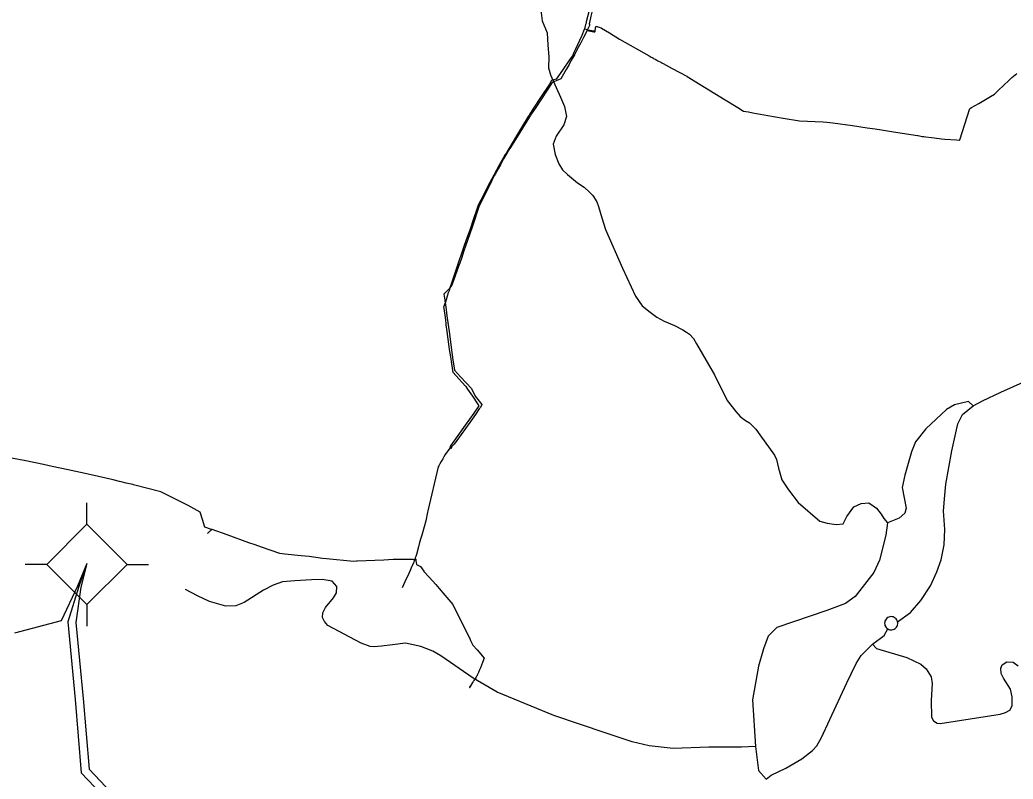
# Model space of a CAD drawing. Extents: x -789162 to -606354, y -1062736 to -945481.
# Drawn here: x -672284 to -670420, y -979365 to -977941 of the extents above; entities that cross this region are included whole.
import ezdxf

# ---------------------------------------------------------------- set-up
doc = ezdxf.new("R2010")
doc.units = 0
for name, color, linetype in [('_SIRSI VZTAHY_ELEKTRICKE VEDENI VN 110 kV S', 7, 'Continuous'), ('_SIRSI VZTAHY_ELEKTRO_ROZVODNA S', 7, 'Continuous'), ('_SIRSI VZTAHY_SILNICE I TRIDY_STAV', 7, 'Continuous'), ('_SIRSI VZTAHY_SILNICE III TRIDY_STAV', 7, 'Continuous'), ('_SIRSI VZTAHY_VTL PLYNOVOD', 7, 'Continuous')]:
    doc.layers.add(name, color=color, linetype=linetype)

msp = doc.modelspace()

# ---------------------------------------------------------------- linework, layer by layer
at = {"layer": '_SIRSI VZTAHY_ELEKTRICKE VEDENI VN 110 kV S'}
for points in [[(-672158.2, -978960.5), (-672158.3, -978960.5), (-672175.7, -979003), (-672206.2, -979068.2), (-672293.8, -979091)], [(-672158.2, -978960.5), (-672158.3, -978960.5), (-672173.1, -979003.8), (-672193.9, -979070), (-672179.9, -979215.4), (-672168.4, -979352.8), (-672030.4, -979498.4), (-671874, -979662.7), (-671858.5, -979922.7), (-671676.7, -979959.8), (-671503.3, -979994.8), (-671282.1, -979967.3), (-671017.8, -979935.8), (-670924.2, -980124.4), (-670839.3, -980286.5), (-670918.7, -980433.6), (-671043.7, -980672.2), (-671158.6, -980886.3)], [(-672158.2, -978960.5), (-672158.3, -978960.5), (-672173.1, -979003.8), (-672193.9, -979070), (-672179.9, -979215.4), (-672168.4, -979352.8), (-672030.4, -979498.4), (-671874, -979662.7), (-671858.5, -979922.7), (-671676.7, -979959.8), (-671503.3, -979994.8), (-671282.1, -979967.3), (-671017.8, -979935.8), (-670924.2, -980124.4), (-670839.3, -980286.5), (-670918.7, -980433.6), (-671043.7, -980672.2), (-671158.6, -980886.3)], [(-672158.2, -978960.6), (-672158.3, -978960.6), (-672169.2, -979004.6), (-672178.7, -979071.2), (-672165, -979213.9), (-672154, -979346.3), (-672019.7, -979487.9), (-671859, -979656.5), (-671843.5, -979910.6), (-671673.6, -979945.2), (-671502.8, -979979.6), (-671283.9, -979952.4), (-671013.1, -979920), (-670913.9, -980119.4), (-670824.5, -980287), (-670908.5, -980438.9), (-671033.5, -980677.5), (-671148.4, -980891.6)], [(-672158.2, -978960.6), (-672158.3, -978960.6), (-672169.2, -979004.6), (-672178.7, -979071.2), (-672165, -979213.9), (-672154, -979346.3), (-672019.7, -979487.9), (-671859, -979656.5), (-671843.5, -979910.6), (-671673.6, -979945.2), (-671502.8, -979979.6), (-671283.9, -979952.4), (-671013.1, -979920), (-670913.9, -980119.4), (-670824.5, -980287), (-670908.5, -980438.9), (-671033.5, -980677.5), (-671148.4, -980891.6)]]:
    msp.add_lwpolyline(points, dxfattribs=at)
at = {"layer": '_SIRSI VZTAHY_ELEKTRO_ROZVODNA S'}
for p, q in [((-672157.9, -978886.7), (-672157.9, -978846.3)), ((-672233.2, -978962), (-672157.9, -978886.7)), ((-672157.9, -978886.7), (-672082.7, -978962)), ((-672233.2, -978962), (-672273.6, -978962)), ((-672157.9, -979037.2), (-672233.2, -978962)), ((-672082.7, -978962), (-672157.9, -979037.2)), ((-672082.7, -978962), (-672042.2, -978962)), ((-672157.9, -979037.2), (-672157.9, -979077.7))]:
    msp.add_line(p, q, dxfattribs=at)
at = {"layer": '_SIRSI VZTAHY_SILNICE I TRIDY_STAV'}
for points in [[(-670495.1, -978664.9), (-670477.9, -978655), (-670443.1, -978639), (-670395.8, -978617.8), (-670380.5, -978606.2), (-670358.6, -978581.6), (-670345, -978562.9), (-670335.7, -978549.6), (-670324.8, -978527.8), (-670317.9, -978509.6), (-670306.1, -978471.6), (-670301, -978459.5), (-670294.9, -978448.1), (-670269.3, -978402.6), (-670251, -978371.9), (-670231.5, -978344.3), (-670212.7, -978321.1), (-670198.9, -978300.2), (-670192.3, -978288.9), (-670187.4, -978272.1), (-670183.3, -978246.3), (-670171.1, -978129.9), (-670169.1, -978100.8)], [(-670637.1, -979069.6), (-670612.7, -979052.1), (-670593.7, -979029.7), (-670575.4, -979002.4), (-670563.2, -978976.2), (-670555.4, -978953.4), (-670549.6, -978925.4), (-670548.5, -978896.6), (-670550.7, -978861.5), (-670548.2, -978832.5), (-670546.7, -978811.3), (-670535.5, -978748.9), (-670524.3, -978698.2), (-670515.5, -978681), (-670495.1, -978664.9)], [(-670637.1, -979069.6), (-670637.7, -979067.6), (-670638.7, -979065.8), (-670640, -979064.1), (-670641.6, -979062.7), (-670643.4, -979061.6), (-670645.3, -979060.7), (-670647.4, -979060.3), (-670649.5, -979060.1), (-670651.5, -979060.4), (-670653.6, -979061), (-670655.5, -979061.9), (-670657.2, -979063.1), (-670658.6, -979064.6), (-670659.8, -979066.4), (-670660.7, -979068.3), (-670661.3, -979070.3), (-670661.5, -979072.4), (-670661.3, -979074.5), (-670660.8, -979076.6), (-670659.9, -979078.5), (-670658.8, -979080.2), (-670657.3, -979081.8), (-670655.6, -979083)], [(-670655.6, -979083), (-670653.8, -979084), (-670651.8, -979084.6), (-670649.7, -979084.8), (-670647.6, -979084.8), (-670645.6, -979084.3), (-670643.7, -979083.6), (-670641.9, -979082.5), (-670640.3, -979081.2), (-670639, -979079.6), (-670637.9, -979077.8), (-670637.2, -979075.8), (-670636.8, -979073.8), (-670636.8, -979071.7), (-670637.1, -979069.6)], [(-670684.4, -979111.9), (-670662.3, -979095.4), (-670655.6, -979083)], [(-670883.4, -979364.9), (-670874, -979357.7), (-670847, -979344.2), (-670816.6, -979327), (-670797, -979311.2), (-670788.5, -979302.2), (-670780.1, -979286.5), (-670764.4, -979253.2), (-670732, -979184.1), (-670715, -979148.2), (-670705.5, -979133.2), (-670684.4, -979111.9)]]:
    msp.add_lwpolyline(points, dxfattribs=at)
at = {"layer": '_SIRSI VZTAHY_SILNICE III TRIDY_STAV'}
for points in [[(-671308.1, -977907.3), (-671303.8, -977942.6), (-671294.2, -977964.8), (-671293.1, -977988.2), (-671291.2, -978009.9), (-671292.2, -978030.7), (-671288.1, -978043.9), (-671269.2, -978085.9), (-671262.1, -978103.1), (-671258.4, -978121.8), (-671262.9, -978137.5), (-671277.5, -978158.6), (-671283.3, -978173.7), (-671279.6, -978193.3), (-671272.4, -978211), (-671265.7, -978221.9), (-671256.3, -978230.9), (-671237.4, -978246.1), (-671225.1, -978254.6), (-671215.3, -978264.1), (-671208.7, -978270), (-671201.5, -978281.7), (-671198.1, -978290.9), (-671192, -978312.3), (-671185.1, -978333.8), (-671153.3, -978406.4), (-671128.5, -978458.7), (-671116.1, -978477.2), (-671101.1, -978488.9), (-671088.9, -978498.1), (-671075.1, -978505.7), (-671055.8, -978514), (-671040, -978521.8), (-671033.2, -978526.2), (-671027.4, -978530.4), (-671020.2, -978538.3), (-671014.4, -978548.4), (-670980.6, -978606.3), (-670956.6, -978654.5), (-670940.6, -978675.2), (-670932.3, -978684.9), (-670922.2, -978692.1), (-670914.9, -978696.5), (-670903, -978708.6), (-670895.6, -978719.1), (-670868.2, -978757.4), (-670864.4, -978765.3), (-670860.5, -978781.5), (-670854.2, -978803.3), (-670841.7, -978821.9), (-670823.7, -978845.9), (-670782.7, -978881.2), (-670768.9, -978884.9), (-670752.4, -978887.3), (-670739.2, -978886.1), (-670732, -978872.3), (-670719.4, -978854.4), (-670705.2, -978847.9), (-670690.9, -978846.5), (-670676.4, -978856.9), (-670667.8, -978867.6), (-670662.6, -978875.9), (-670655.9, -978884.4)], [(-670495.1, -978664.9), (-670504.3, -978656.3), (-670530.6, -978662.5), (-670545.1, -978671.6), (-670583.9, -978707.8), (-670603.6, -978732.3), (-670611, -978750.7), (-670623.6, -978794.9), (-670628.5, -978818.1), (-670621, -978856.6), (-670623.5, -978866.2), (-670634.2, -978875.4), (-670655.9, -978884.4)], [(-670655.9, -978884.4), (-670658.9, -978907), (-670670.8, -978954), (-670681.9, -978977), (-670716.8, -979022), (-670734.8, -979035.5), (-670769.7, -979048.4), (-670863.9, -979080.2), (-670880.1, -979096.8), (-670888.4, -979120.3), (-670898.1, -979153.1), (-670909.1, -979216.4), (-670903.8, -979303.9)], [(-670903.8, -979303.9), (-670929.7, -979304.8), (-670991.4, -979305.1), (-671057.9, -979307.3), (-671102.8, -979302.4), (-671135, -979295), (-671183.6, -979278.8), (-671281.9, -979245.7), (-671388.3, -979201.9), (-671433.1, -979175.6), (-671493.9, -979133.5), (-671509.1, -979124.7), (-671531.7, -979115.9), (-671560, -979110.1), (-671584.5, -979113), (-671605.1, -979115.7), (-671619.1, -979116.7), (-671626.6, -979115.9), (-671643.2, -979109.6), (-671705.9, -979076.7), (-671712.5, -979069.4), (-671716, -979061.5), (-671715.6, -979052.8), (-671710.2, -979043.1), (-671695.2, -979024.9), (-671689.4, -979015.3), (-671688.9, -979003.8), (-671698.1, -978993.6), (-671716.4, -978990.7), (-671736.8, -978991), (-671768, -978992.9), (-671790.7, -978994.7), (-671808.5, -979001.1), (-671826.7, -979010.3), (-671863.2, -979033.3), (-671878.6, -979040.1), (-671897.2, -979040.5), (-671928, -979031.9), (-671950.2, -979020.9), (-671973, -979009.1)], [(-670684.4, -979111.9), (-670676.8, -979119.6), (-670620, -979136.5), (-670593.6, -979148.9), (-670583.5, -979158.1), (-670574.3, -979172.7), (-670572.1, -979185.4), (-670574, -979217.5), (-670573.5, -979248.7), (-670569.4, -979255.8), (-670562.7, -979259.9), (-670557.2, -979260.8), (-670444.9, -979242.8), (-670434.9, -979240), (-670426.5, -979235.4), (-670422.2, -979227.2), (-670421.9, -979210.5), (-670425.1, -979195.9), (-670438.6, -979175.2), (-670442.7, -979166.6), (-670443.5, -979156.8), (-670440.9, -979150.5), (-670432.4, -979145.1), (-670420.3, -979145.7), (-670410.7, -979152.2)], [(-670903.8, -979303.9), (-670898, -979348.9), (-670883.4, -979364.9)]]:
    msp.add_lwpolyline(points, dxfattribs=at)
at = {"layer": '_SIRSI VZTAHY_VTL PLYNOVOD'}
for points in [[(-671218.9, -977959.1), (-671214.7, -977950.4), (-671214.4, -977949.7), (-671214.8, -977948.4), (-671214.8, -977948.1), (-671214.8, -977947.6), (-671214.7, -977945.5), (-671211.9, -977933.9), (-671207.6, -977916.3), (-671200.2, -977884), (-671191.6, -977845.8), (-671186.4, -977822.2), (-671185.9, -977820), (-671185, -977819.5), (-671183.4, -977818.4), (-671180.8, -977816.7), (-671179.1, -977815.7), (-671178.6, -977815.3), (-671157.7, -977801.9), (-671147.8, -977795.5), (-671144.4, -977793.3), (-671140.3, -977790.7), (-671139.8, -977790.4)], [(-671216.1, -977925.7), (-671221, -977944.4), (-671221.4, -977946.3), (-671221.5, -977946.6), (-671222.3, -977949.6), (-671224.5, -977957.4), (-671224.7, -977958)], [(-671224.7, -977958), (-671224.9, -977958.8), (-671229.6, -977970.3), (-671242, -977997), (-671243, -977999.2), (-671244.2, -978001.7), (-671247.1, -978007.9), (-671251.2, -978013.9), (-671265.9, -978035.1), (-671277.5, -978051.8), (-671281.8, -978053.3), (-671286.1, -978054.7), (-671290.2, -978061), (-671304.3, -978082.4), (-671321.2, -978108.2), (-671325.4, -978114.6), (-671325.9, -978115.3), (-671328.5, -978119.3), (-671330.2, -978122), (-671342.4, -978142.4), (-671367.8, -978184.3), (-671368.1, -978184.9), (-671369.5, -978187.6), (-671370.9, -978189.8), (-671372.2, -978191.8), (-671373.7, -978194.1), (-671374.5, -978195.5), (-671378.9, -978203.3), (-671384.6, -978213.5), (-671389.8, -978222.7), (-671394.8, -978231.7), (-671402.1, -978246), (-671406.8, -978255.2), (-671414, -978269.3), (-671423.8, -978288.4), (-671425, -978292), (-671427.1, -978297.9), (-671433.2, -978315.6), (-671438.6, -978331.2), (-671441.7, -978340.1), (-671443.9, -978346.6), (-671450.6, -978365.9), (-671452.5, -978371.3), (-671463.4, -978402.9), (-671467.6, -978415.9), (-671471.2, -978426.9), (-671474.4, -978436.7), (-671476.2, -978441.6), (-671476.8, -978443.4)], [(-671219.6, -977960.7), (-671219.9, -977961.3), (-671221.2, -977964), (-671223.4, -977968), (-671226.5, -977974), (-671231.6, -977983.8), (-671238.5, -977997), (-671239, -977998), (-671239.8, -977999.5), (-671243.4, -978006.5), (-671246.7, -978012.3), (-671249.8, -978017.8), (-671253.5, -978024.3), (-671259, -978033.9), (-671268.9, -978051.3), (-671273.3, -978053.1), (-671284.9, -978057.9), (-671315.8, -978104.8), (-671324.3, -978117.7), (-671325.7, -978119.8), (-671327.3, -978122.4), (-671345.7, -978152), (-671356.8, -978170), (-671360, -978175.2), (-671363.2, -978179.9), (-671366.2, -978184.5), (-671366.6, -978185.3), (-671366.9, -978185.7), (-671367.2, -978186.2), (-671367.9, -978187.3), (-671368.6, -978188.8), (-671372.6, -978195.1), (-671376.1, -978201.3), (-671382.3, -978212.5), (-671386.7, -978220.4), (-671389.6, -978225.6), (-671391.5, -978229.2), (-671393.6, -978232.9), (-671402.3, -978250.3), (-671421.8, -978289.4), (-671434.7, -978327.4), (-671439.8, -978342.3), (-671447, -978363.3), (-671451.3, -978376), (-671454.7, -978386.1), (-671458.4, -978396.8), (-671460, -978401.4), (-671473.1, -978438), (-671476.8, -978443.4)], [(-671218.9, -977959.1), (-671224, -977958.2), (-671224.3, -977958.1), (-671224.7, -977958)], [(-671218.9, -977959.1), (-671219.3, -977960.2), (-671219.6, -977960.7)], [(-671219.6, -977960.7), (-671207, -977962.9)], [(-671218.9, -977959.1), (-671206.6, -977961.4)], [(-671207, -977962.9), (-671206.4, -977963), (-671205.9, -977963.1)], [(-671207, -977962.9), (-671206.8, -977962.9), (-671206.5, -977962.9), (-671206.1, -977963), (-671205.9, -977963.1), (-671205.9, -977963.1)], [(-671206.6, -977961.4), (-671206.1, -977961.5), (-671205.5, -977961.6)], [(-671206.6, -977961.4), (-671206.5, -977961.4), (-671206.2, -977961.4), (-671205.8, -977961.5), (-671205.6, -977961.6), (-671205.5, -977961.6)], [(-671205.9, -977963.1), (-671205.1, -977963.2), (-671204.7, -977962.5), (-671204.6, -977961.8)], [(-671205.5, -977961.6), (-671204.6, -977961.8)], [(-671204.6, -977961.8), (-671203.7, -977956), (-671203, -977953.3), (-671202.8, -977952.9), (-671202.3, -977952.8), (-671201.8, -977953), (-671200.8, -977953.4), (-671200.8, -977953.4), (-671199.6, -977953.9), (-671197, -977954.6), (-671194, -977955.7), (-671193.7, -977955.8), (-671193.4, -977955.9), (-671192.8, -977956.1), (-671192.4, -977956.3), (-671177.5, -977965.3), (-671158.8, -977976.6), (-671103.1, -978008.4), (-671101.2, -978009.4), (-671099.4, -978010.4), (-671097.5, -978011.5), (-671096.3, -978012.1), (-671096, -978012.3), (-671094.8, -978012.9), (-671092.1, -978014.4), (-671088.9, -978016.1), (-671086.6, -978017.4), (-671081.3, -978020.2), (-671079.1, -978021.4), (-671076.9, -978022.6), (-671060, -978031.7), (-671032.7, -978046.4), (-671031.9, -978046.8), (-671028.7, -978048.9), (-671019, -978054.8), (-670960.4, -978090.6), (-670936.8, -978105), (-670925.9, -978111.7), (-670916.8, -978113.3), (-670908.5, -978114.8), (-670902, -978116), (-670894.3, -978117.3), (-670880.3, -978119.8), (-670865.9, -978122.4), (-670851.7, -978124.9), (-670821.1, -978130.3), (-670776.9, -978132.2), (-670769.7, -978132.5), (-670758.4, -978134.1), (-670721.5, -978139.1), (-670694.2, -978142.9), (-670684.3, -978144.2), (-670679.4, -978144.9), (-670675.5, -978145.5), (-670671.3, -978146.2), (-670648.7, -978149.8), (-670620.3, -978154.3), (-670599.4, -978157.7), (-670598.7, -978157.8), (-670596.2, -978158.3), (-670590.8, -978159.4), (-670589.4, -978159.6), (-670588.9, -978159.7)], [(-670588.9, -978159.7), (-670568.2, -978162.2), (-670554.8, -978163.8), (-670548.4, -978164.3), (-670526.7, -978166), (-670521.1, -978166.5), (-670520.6, -978166.6), (-670520.2, -978165.8), (-670501.3, -978106.8), (-670501.2, -978106.7), (-670500.1, -978106), (-670498.2, -978104.9), (-670484.9, -978097.3), (-670462.5, -978084.3), (-670455.4, -978080.2), (-670454.6, -978079.4), (-670448.1, -978073.2), (-670437.7, -978063.2), (-670428.6, -978054.5), (-670423.9, -978049.9), (-670422.5, -978048.6), (-670413.2, -978041.2)], [(-670589.1, -978159.1), (-670589, -978159.5), (-670588.9, -978159.7)], [(-671476.8, -978443.4), (-671476.9, -978443.6), (-671478, -978444.7), (-671480.9, -978447.6), (-671488.2, -978455.1), (-671486.7, -978466.7), (-671486, -978472.1)], [(-671476.8, -978443.4), (-671477.8, -978446.2), (-671478.5, -978448.7), (-671479.9, -978452.8), (-671481.8, -978459), (-671483.9, -978465.6), (-671485.4, -978470.3), (-671486, -978472.1)], [(-671475.6, -978740.1), (-671475.5, -978739.9), (-671471.9, -978735.4), (-671447.4, -978701.2), (-671431.6, -978678.7), (-671421.8, -978664.7), (-671424.5, -978660.6), (-671434.1, -978646.5), (-671443.1, -978633.2), (-671445.6, -978629.5), (-671446, -978629.1), (-671447.4, -978627.6), (-671465.6, -978607.9), (-671470.8, -978602.3), (-671474, -978581.5), (-671474.8, -978576.2), (-671475.3, -978572.5), (-671477.4, -978558.8), (-671478.2, -978554), (-671482, -978525.1), (-671483.7, -978512.8), (-671484, -978510.4), (-671484.8, -978504), (-671485.5, -978498.7), (-671487.8, -978481.9), (-671488.2, -978478.7), (-671487.2, -978475.8), (-671486, -978472.1)], [(-671486, -978472.1), (-671486, -978472.1), (-671484.8, -978479.2), (-671484, -978484.8), (-671482.6, -978495.7), (-671478, -978529.5), (-671474.5, -978555.1), (-671471.3, -978578.1), (-671468.6, -978597.9), (-671457.2, -978610.2), (-671436.7, -978632.4), (-671429.4, -978646.7), (-671417.2, -978662.4), (-671419.8, -978667.6), (-671421.8, -978670.4), (-671429, -978680.8), (-671442.7, -978700.1), (-671444.5, -978702.6), (-671459.2, -978723), (-671469.2, -978736.8), (-671473.6, -978741.2), (-671473.7, -978741.3)], [(-671476.9, -978743.6), (-671476.9, -978743.8), (-671485.6, -978755.8), (-671488.2, -978760.2), (-671490.5, -978764.3), (-671493.1, -978768.8), (-671495.8, -978773.4), (-671497.8, -978777), (-671499.1, -978779.3), (-671518.1, -978861.3), (-671518.7, -978864.1), (-671522.4, -978880.2), (-671528.6, -978902.6), (-671529.8, -978907), (-671531.4, -978912.8), (-671533.7, -978920.9), (-671536, -978929.1), (-671539.9, -978943.4), (-671541, -978947.2), (-671541.8, -978950), (-671542.2, -978951.8)], [(-671476.9, -978743.6), (-671476.6, -978743), (-671476.4, -978742.4), (-671476.1, -978741.6), (-671475.8, -978740.7), (-671475.6, -978740.1)], [(-671475.9, -978744.2), (-671476.9, -978743.6)], [(-671475.9, -978744.2), (-671475.2, -978742.2), (-671475.1, -978741.9), (-671474.6, -978740.7)], [(-671473.7, -978741.3), (-671474.2, -978742.8), (-671475, -978744.8), (-671475.9, -978744.2)], [(-671475.6, -978740.1), (-671475.1, -978740.4), (-671474.6, -978740.7)], [(-671474.6, -978740.7), (-671474.2, -978741), (-671473.7, -978741.3)], [(-671923.6, -978896.7), (-671924.4, -978896.4), (-671937, -978892.2), (-671941.3, -978877.6), (-671944.7, -978865.9), (-671945.2, -978864.4), (-671968.2, -978851.7), (-672019.1, -978825.7), (-672070.3, -978812.9), (-672071.7, -978812.5), (-672084.2, -978809.4), (-672093.5, -978807.1), (-672097, -978806.3), (-672108.4, -978803.7), (-672136.4, -978797.4), (-672155.6, -978793.1), (-672193.2, -978784.6), (-672223.2, -978778.3), (-672239.2, -978775), (-672272.4, -978768.1), (-672299.1, -978762.5)], [(-671932, -978904.1), (-671931.3, -978903.5), (-671931, -978903.2), (-671931, -978903.2), (-671930.9, -978903.1), (-671930.6, -978902.9), (-671930.4, -978902.7), (-671930.4, -978902.7), (-671930.2, -978902.6), (-671930.2, -978902.6), (-671929.9, -978902.2), (-671926.4, -978899.3), (-671925.5, -978898.5), (-671925, -978898.1), (-671924.6, -978897.8), (-671924, -978897.3), (-671923.6, -978896.7)], [(-671546, -978953), (-671546.2, -978953), (-671583.1, -978952.9), (-671600.8, -978954), (-671651.1, -978956), (-671651.7, -978956), (-671652.3, -978956), (-671657.7, -978956.4), (-671708.5, -978951.8), (-671716.2, -978950.7), (-671740.9, -978947.3), (-671756, -978945.7), (-671786.9, -978942.7), (-671791.8, -978942.2), (-671795.9, -978941.8), (-671830.2, -978929.8), (-671842, -978925.6), (-671854.1, -978921.4), (-671894.9, -978906.8), (-671922.9, -978896.9), (-671923.6, -978896.7)], [(-671566, -979005.5), (-671560.7, -978994), (-671553.6, -978978.4), (-671551.1, -978972.9), (-671547.5, -978965), (-671547.2, -978964.4), (-671544.6, -978958.6), (-671543.3, -978955.9), (-671542.5, -978954), (-671545.3, -978953.4), (-671545.6, -978953.3), (-671545.6, -978953.2)], [(-671546, -978953), (-671545.6, -978952.9)], [(-671546, -978953), (-671546, -978953.1), (-671546, -978953.2), (-671545.6, -978953.2)], [(-671545.6, -978952.9), (-671545.2, -978952.9), (-671544.1, -978952.9), (-671542.5, -978952.7), (-671542.2, -978951.8)], [(-671545.6, -978953.2), (-671545.6, -978953.1), (-671545.6, -978953.1), (-671545.6, -978952.9)], [(-671542.2, -978951.8), (-671542, -978951.8), (-671541.7, -978951.9), (-671541.6, -978951.9)], [(-671541.6, -978951.9), (-671541.5, -978951.5), (-671541.4, -978951.5), (-671541.3, -978951.6), (-671541.2, -978951.6), (-671541.1, -978951.6), (-671541.2, -978952)], [(-671541.6, -978951.9), (-671541.4, -978952), (-671541.2, -978952)], [(-671541.2, -978952), (-671541.1, -978952.1), (-671541, -978952.1), (-671540.9, -978952.8), (-671540.7, -978954.7), (-671539.9, -978962.3), (-671538.3, -978963.1), (-671532.2, -978966.3), (-671526, -978974.7), (-671525.6, -978975.3), (-671515.6, -978986), (-671503.6, -979000), (-671497.2, -979007.4), (-671486.4, -979019.9), (-671471.6, -979037), (-671465.5, -979049.4), (-671454.7, -979071.3), (-671445.8, -979089.2), (-671443.5, -979093.8), (-671440.6, -979099.4), (-671439.8, -979101), (-671438, -979104.6), (-671433.7, -979113.5), (-671426.1, -979122.2), (-671412.7, -979137.7), (-671415.8, -979145.8), (-671417.7, -979151.2), (-671419.6, -979156.1), (-671420, -979157.1), (-671421.3, -979160.1), (-671423.4, -979165), (-671423.7, -979165.8), (-671424.1, -979166.4), (-671425.5, -979170.1), (-671426.5, -979171.6), (-671427.5, -979173.1), (-671428.6, -979174.9), (-671429.8, -979176.8), (-671430.6, -979178), (-671431.9, -979179.9), (-671432.9, -979181.4), (-671433, -979181.5), (-671433.2, -979181.9), (-671433.7, -979182.9), (-671434, -979183.3), (-671434.3, -979183.7), (-671439, -979190.9), (-671439.3, -979191.4), (-671439.5, -979191.6)], [(-671439.5, -979191.6), (-671440, -979191.2), (-671440.1, -979191.4), (-671440.3, -979191.6), (-671440.4, -979191.8), (-671439.8, -979192.1)], [(-671439.8, -979192.1), (-671439.9, -979192.3), (-671440.2, -979192.7), (-671439.9, -979192.9), (-671439.7, -979193), (-671439.2, -979193.4)], [(-671439.5, -979191.6), (-671439.7, -979191.9), (-671439.8, -979192.1)]]:
    msp.add_lwpolyline(points, dxfattribs=at)

doc.saveas('drawing.dxf')
